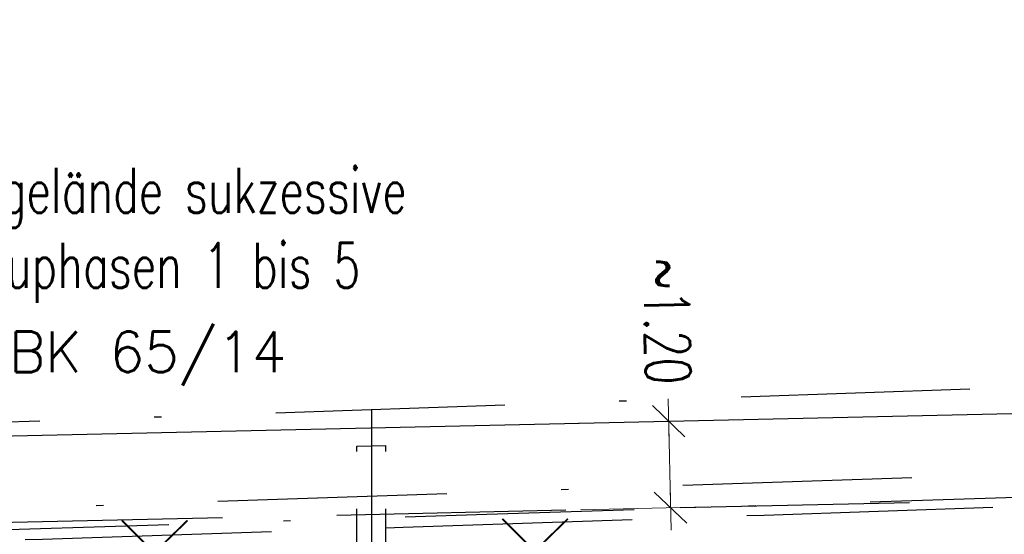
# Model space of a CAD drawing. Header units: metres. Extents: x 3458045 to 3462392, y 5482308 to 5484762.
# Tile 403 of 458: x 3461278 to 3461292, y 5484010 to 5484017. Entities that reach past the tile are written whole.
import ezdxf
from ezdxf.enums import TextEntityAlignment as Align

# ---------------------------------------------------------------- set-up
doc = ezdxf.new("R2010")
doc.units = ezdxf.units.M
doc.header["$PDMODE"] = 3
doc.header["$PDSIZE"] = 0.1
for name, pattern in [('AUSGEZOGEN', [2, 1, 1]), ('STRICHPUNKT2', [12.7, 6.35, -3.175, 0, -3.175]), ('VERDECKT2', [4.7625, 3.175, -1.5875])]:
    doc.linetypes.add(name, pattern=pattern)
doc.layers.get('0').update_dxf_attribs({"linetype": 'CONTINUOUS'})
doc.layers.get('DEFPOINTS').update_dxf_attribs({"linetype": 'CONTINUOUS'})
for name, color, linetype in [('BAUER_BK 2014', 1, 'CONTINUOUS'), ('SP_FUGENBÄNDER', 2, 'AUSGEZOGEN'), ('SP_GELÄNDE-PLANUNG', 10, 'CONTINUOUS'), ('SP_Gradiente-Achse-6522', 92, 'STRICHPUNKT2'), ('SP_Rückbau', 40, 'AUSGEZOGEN'), ('SP_Trogwand_L6', 2, 'CONTINUOUS'), ('SP_VERM', 1, 'CONTINUOUS'), ('WBObjTx', 7, 'CONTINUOUS')]:
    doc.layers.add(name, color=color, linetype=linetype)
doc.styles.add('ROMANS', font='ROMANS')
doc.styles.add('SP_F', font='romans.shx', dxfattribs={"width": 0.7, "bigfont": 'sp_f.shx'})
doc.dimstyles.new('SOFI25$0', dxfattribs={"dimtxt": 2.5, "dimasz": 0.25, "dimexe": 0.9, "dimexo": 0.625, "dimgap": 0.675, "dimtad": 1, "dimdec": 3, "dimrnd": 0.001, "dimzin": 1, "dimdsep": 46, "dimtxsty": 'SP_F', "dimblk1": 'SOF_BEMSTR1', "dimblk2": 'SOF_BEMSTR2', "dimsah": 1, "dimcen": 2.5, "dimse1": 1, "dimse2": 1, "dimclrd": 1, "dimclre": 1, "dimclrt": 1, "dimaunit": 2, "dimadec": 3, "dimazin": 0, "dimtfac": 1, "dimtdec": 3, "dimtmove": 0, "dimatfit": 3, "dimfxl": 1, "dimtolj": 1, "dimtzin": 0, "dimlwd": 0, "dimlwe": 0, "dimarcsym": 0})

# ---------------------------------------------------------------- blocks, each defined once
blk = doc.blocks.new('SOF_BEMSTR2')
at = {"color": 0, "linetype": 'ByBlock', "lineweight": -2}
for p, q in [((0, -20), (0, 8.5)), ((3.535, 3.535), (-3.535, -3.535)), ((-5, 0), (5, 0))]:
    blk.add_line(p, q, dxfattribs=at)
blk = doc.blocks.new('SOF_BEMSTR1')
at = {"color": 0, "linetype": 'ByBlock', "lineweight": -2}
for p, q in [((0, 20), (0, -8.5)), ((3.535, 3.535), (-3.535, -3.535)), ((-5, 0), (5, 0))]:
    blk.add_line(p, q, dxfattribs=at)
blk = doc.blocks.new('*D378')
at = {"layer": 'DEFPOINTS', "color": 0, "linetype": 'AUSGEZOGEN', "transparency": 16777216}
for p in [(3461286.63, 5484011.52), (3461287.305, 5484011.535), (3461286.657, 5484010.32)]:
    blk.add_point(p, dxfattribs=at)
at = {"layer": 'SP_VERM', "color": 1, "linetype": 'AUSGEZOGEN', "lineweight": 0, "transparency": 16777216}
blk.add_line((3461287.33, 5484010.398), (3461287.306, 5484011.473), dxfattribs=at)
at = {"layer": 'SP_VERM', "color": 1, "linetype": 'AUSGEZOGEN', "lineweight": 0, "transparency": 16777216, "xscale": 0.0625, "yscale": 0.0625, "zscale": 0.0625}
for name, p, rotation in [('SOF_BEMSTR1', (3461287.305, 5484011.535), 91.2701638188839), ('SOF_BEMSTR2', (3461287.331, 5484010.335), 271.2701638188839)]:
    blk.add_blockref(name, p, dxfattribs=dict(at, rotation=rotation))
at = {"layer": 'SP_VERM', "color": 1, "linetype": 'AUSGEZOGEN', "transparency": 16777216, "insert": (3461287.282, 5484012.925), "char_height": 0.625, "attachment_point": 5, "rotation": 271.2702, "style": 'SP_F'}
blk.add_mtext('\\A1;\\A1;~1.20{\\H.7x;\\S^ ;}', dxfattribs=at)
blk = doc.blocks.new('A$C23D12D66')
at = {"layer": 'SP_Rückbau', "lineweight": 60, "const_width": 0.025, "flags": 128}
for points in [[(-0.466, 0.426), (0.47, -0.439)], [(-0.422, -0.47), (0.422, 0.47)]]:
    blk.add_lwpolyline(points, dxfattribs=at)
blk = doc.blocks.new('A$C7F5D10D0')
at = {"layer": 'WBObjTx', "color": 7, "style": 'ROMANS'}
blk.add_text('BK 65/14', height=0.560916, dxfattribs=at).set_placement((1, 3.23031), align=Align.CENTER)

msp = doc.modelspace()

# ---------------------------------------------------------------- linework, layer by layer
at = {"layer": 'SP_FUGENBÄNDER', "color": 1, "linetype": 'VERDECKT2', "ltscale": 0.5}
for p, q in [((3461282.9844, 5484011.1892), (3461283.3844, 5484011.198)), ((3461283.3844, 5484003.9697), (3461283.3844, 5484011.198)), ((3461282.9844, 5484003.9696), (3461282.9844, 5484011.1892))]:
    msp.add_line(p, q, dxfattribs=at)
at = {"layer": 'SP_GELÄNDE-PLANUNG', "color": 2, "linetype": 'VERDECKT2'}
msp.add_line((3461273.1844, 5484010.0217), (3461303.1844, 5484010.6868), dxfattribs=at)
at = {"layer": 'SP_GELÄNDE-PLANUNG', "color": 1, "linetype": 'VERDECKT2'}
msp.add_lwpolyline([(3461238.6272, 5484008.5984), (3461243.6272, 5484008.7544), (3461248.6272, 5484008.9163), (3461253.6272, 5484009.0828), (3461258.6272, 5484009.248), (3461263.6272, 5484009.4118), (3461268.6272, 5484009.5749), (3461273.6272, 5484009.7375), (3461278.6272, 5484009.9003), (3461283.6272, 5484010.0652), (3461288.6272, 5484010.2329), (3461293.6272, 5484010.4033), (3461298.6272, 5484010.5765), (3461303.6272, 5484010.7524), (3461308.6272, 5484010.9311), (3461313.6272, 5484011.1126), (3461318.6272, 5484011.2969), (3461323.6272, 5484011.4827), (3461328.6272, 5484011.6686)], dxfattribs=at)
at = {"layer": 'SP_Gradiente-Achse-6522', "ltscale": 0.5}
msp.add_line((3461242.3794, 5484009.0967), (3461323.1844, 5484011.8715), dxfattribs=at)
at = {"layer": 'SP_Gradiente-Achse-6522', "ltscale": 0.5, "flags": 128}
msp.add_lwpolyline([(3461154.7845, 5484005.5221), (3461159.7845, 5484005.6371), (3461164.7845, 5484006.1642), (3461169.7845, 5484006.6912), (3461174.7845, 5484007.2183), (3461179.7845, 5484007.5894), (3461184.7845, 5484007.7385), (3461189.7845, 5484007.8473), (3461194.7845, 5484007.9524), (3461199.7845, 5484008.0576), (3461204.7845, 5484008.1637), (3461209.7845, 5484008.2711), (3461214.7845, 5484008.3803), (3461219.7845, 5484008.4914), (3461224.7845, 5484008.6048), (3461229.7845, 5484008.7207), (3461234.7845, 5484008.8394), (3461239.8794, 5484008.9265), (3461244.8794, 5484009.0516), (3461249.7845, 5484009.215), (3461254.7845, 5484009.3479), (3461259.7845, 5484009.4852), (3461264.7845, 5484009.6273), (3461269.7845, 5484009.7744), (3461274.7845, 5484009.9266), (3461279.7845, 5484010.0833), (3461284.7845, 5484010.2431), (3461289.7845, 5484010.4056), (3461294.7845, 5484010.5707), (3461299.7845, 5484010.7382), (3461304.7845, 5484010.908), (3461309.7845, 5484011.08), (3461314.7845, 5484011.254), (3461319.7845, 5484011.4298), (3461324.7845, 5484011.6084), (3461329.7845, 5484011.7878), (3461334.7845, 5484011.9671), (3461339.7845, 5484012.1464), (3461344.7845, 5484012.3256), (3461349.7845, 5484012.5049), (3461354.7845, 5484012.6841), (3461359.7845, 5484012.8633), (3461364.7845, 5484013.0425), (3461369.7845, 5484013.2216), (3461374.7845, 5484013.4007), (3461379.7845, 5484013.5798), (3461384.7845, 5484013.7588), (3461389.7845, 5484013.9379), (3461394.7845, 5484014.1169), (3461399.7845, 5484014.2958), (3461404.7845, 5484014.4749), (3461409.7845, 5484014.6557), (3461414.7845, 5484014.8386), (3461419.7845, 5484015.0216), (3461424.7845, 5484015.1987), (3461429.7845, 5484015.3693), (3461434.7845, 5484015.5329), (3461439.7845, 5484015.6881), (3461444.7845, 5484015.8345), (3461449.7845, 5484015.972), (3461454.7845, 5484016.1008), (3461459.7845, 5484016.2207), (3461464.7845, 5484016.3317), (3461469.7845, 5484016.4339), (3461474.7845, 5484016.5273), (3461479.7845, 5484016.6119), (3461484.7845, 5484016.6876), (3461489.7845, 5484016.7545), (3461494.7845, 5484016.8125), (3461499.7845, 5484016.8617), (3461504.7845, 5484016.9021), (3461509.7845, 5484016.9337), (3461514.7845, 5484016.9564), (3461519.7845, 5484016.9703), (3461524.7845, 5484016.9753), (3461529.7845, 5484016.9715), (3461534.7845, 5484016.9585), (3461539.7845, 5484016.9367), (3461544.7845, 5484016.915), (3461549.7845, 5484016.8975), (3461554.7845, 5484016.8843), (3461559.7845, 5484016.8754), (3461564.7845, 5484016.8709), (3461569.7845, 5484016.8708), (3461574.7845, 5484016.875), (3461579.7845, 5484016.8835), (3461584.7845, 5484016.8964), (3461589.7845, 5484016.9137), (3461594.7845, 5484016.9353), (3461599.7845, 5484016.9612), (3461604.7845, 5484016.9903), (3461609.7845, 5484017.0196), (3461614.7845, 5484017.0488), (3461619.7845, 5484017.0781), (3461624.7845, 5484017.1073)], dxfattribs=at)
at = {"layer": 'SP_Trogwand_L6', "color": 2, "linetype": 'STRICHPUNKT2', "ltscale": 0.5}
msp.add_line((3461243.1844, 5484010.3237), (3461323.1415, 5484013.0707), dxfattribs=at)
at = {"layer": 'SP_Trogwand_L6'}
msp.add_line((3461273.1578, 5484011.2214), (3461303.1578, 5484011.8865), dxfattribs=at)
at = {"layer": 'SP_Trogwand_L6', "color": 2}
msp.add_line((3461283.1844, 5484011.6986), (3461283.1844, 5484004.8712), dxfattribs=at)

# ---------------------------------------------------------------- block references
at = {"layer": 'BAUER_BK 2014', "color": 1}
msp.add_blockref('A$C7F5D10D0', (3461279.0841, 5484008.9872), dxfattribs=at)
at = {"layer": 'SP_Rückbau', "linetype": 'AUSGEZOGEN', "rotation": 86.9409777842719}
for p in [(3461285.4451, 5484009.7348), (3461280.1731, 5484009.7125)]:
    msp.add_blockref('A$C23D12D66', p, dxfattribs=at)

# ---------------------------------------------------------------- texts
at = {"layer": 'SP_Rückbau', "linetype": 'AUSGEZOGEN', "insert": (3461271.7606, 5484015.0516), "char_height": 0.625, "width": 13.605419, "attachment_point": 1, "style": 'SP_F'}
msp.add_mtext('\\A1;\\pi0.34438;Einebnung Bestandsgelände sukzessive\\P\\pi0.77146;in vorlaufenden Bauphasen 1 bis 5', dxfattribs=at)

# ---------------------------------------------------------------- dimensions: what is measured, and where the dimension line sits
at = {"layer": 'SP_VERM', "color": 1, "linetype": 'AUSGEZOGEN'}
dim = msp.add_linear_dim(base=(3461287.3047, 5484011.535), p1=(3461286.6568, 5484010.3204), p2=(3461286.6302, 5484011.5201), angle=91.27016, text='\\A1;~1.20{\\H.7x;\\S^ ;}', dimstyle='SOFI25$0', override={"dimpost": '~<>', "dimblk1": 'SOF_BEMSTR2', "dimblk2": 'SOF_BEMSTR1', "dimtmove": 2}, dxfattribs=at)
dim.commit()
dim.dimension.update_dxf_attribs({"geometry": '*D378', "text_midpoint": (3461287.282, 5484012.9249), "dimtype": 160})

doc.saveas('drawing.dxf')
